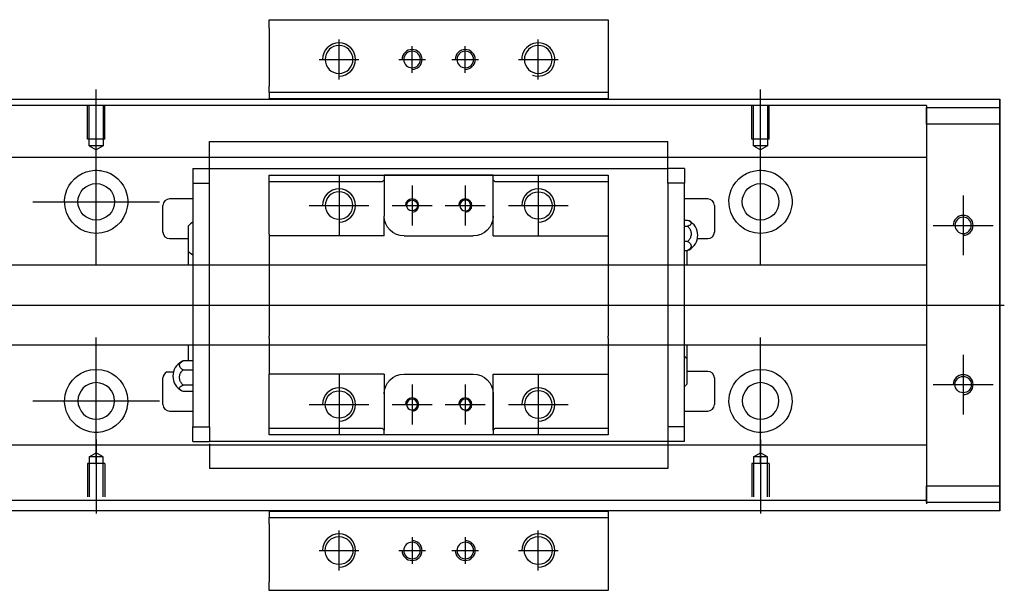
# Model space of a CAD drawing. Header units: millimetres. Extents: x -257 to 3135, y -1556 to 860.
# Tile 633 of 633: x 1282 to 1430, y -138 to -52. Entities that reach past the tile are written whole.
import ezdxf
from ezdxf.lldxf.tags import DXFTag

# ---------------------------------------------------------------- set-up
doc = ezdxf.new("R2010")
doc.units = ezdxf.units.MM
doc.layers.get('0').update_dxf_attribs({"linetype": 'CONTINUOUS'})
tags = doc.linetypes.add('DASHED', pattern=[25.72, 12.86, -12.86]).pattern_tags.tags
tags[6:7] = [DXFTag(74, 4), DXFTag(75, 0), DXFTag(340, '0'), DXFTag(46, 0.0), DXFTag(50, 0.0), DXFTag(44, 0.0), DXFTag(45, 0.0)]
tags[4:5] = [DXFTag(74, 4), DXFTag(75, 0), DXFTag(340, '0'), DXFTag(46, 0.0), DXFTag(50, 0.0), DXFTag(44, 0.0), DXFTag(45, 0.0)]

msp = doc.modelspace()

# ---------------------------------------------------------------- linework, layer by layer
at = {"linetype": 'Continuous'}
for p, q in [((1319.61, -53.28), (1319.61, -51.99)), ((1319.61, -51.99), (1370.61, -51.99)), ((1319.61, -53.28), (1319.61, -61.99)), ((1370.61, -51.99), (1370.61, -53.28)), ((1370.61, -53.28), (1370.61, -61.99)), ((1319.61, -62.99), (1319.61, -61.99)), ((1370.61, -61.99), (1370.61, -62.99)), ((1370.61, -62.99), (1319.61, -62.99)), ((1319.61, -62.99), (1319.61, -63.99)), ((1370.61, -62.99), (1370.61, -63.99)), ((1254.56, -63.99), (1355.8, -63.99)), ((1355.8, -63.99), (1429.56, -63.99)), ((1429.56, -64.49), (1429.56, -63.99)), ((1429.56, -63.99), (1429.56, -63.99)), ((1429.56, -63.99), (1429.56, -64.99)), ((1429.56, -68.55), (1429.56, -64.49)), ((1429.56, -64.99), (1429.56, -124.99)), ((1429.56, -65.24), (1429.56, -67.74)), ((1429.56, -65.24), (1429.56, -65.24)), ((1429.56, -65.24), (1429.56, -65.24)), ((1429.56, -65.24), (1429.56, -69.05)), ((1429.56, -69.05), (1429.56, -65.24)), ((1429.56, -65.24), (1429.56, -69.05)), ((1429.56, -67.74), (1429.56, -66.24)), ((1429.56, -69.05), (1429.56, -66.24)), ((1429.56, -67.74), (1429.56, -122.24)), ((1429.56, -122.24), (1429.56, -67.74)), ((1429.56, -68.55), (1429.56, -68.55)), ((1429.56, -78.55), (1429.56, -68.55)), ((1429.56, -78.55), (1429.56, -78.55)), ((1429.56, -86.55), (1429.56, -78.55)), ((1429.56, -86.55), (1429.56, -86.55)), ((1429.56, -102.55), (1429.56, -86.55)), ((1429.56, -102.55), (1429.56, -102.55)), ((1429.56, -110.55), (1429.56, -102.55)), ((1429.56, -110.55), (1429.56, -110.55)), ((1429.56, -120.55), (1429.56, -110.55)), ((1429.56, -120.55), (1429.56, -120.55)), ((1429.56, -125.49), (1429.56, -120.55)), ((1429.56, -120.93), (1429.56, -124.74)), ((1429.56, -123.74), (1429.56, -120.93)), ((1429.56, -120.93), (1429.56, -124.74)), ((1429.56, -124.74), (1429.56, -120.93)), ((1429.56, -123.74), (1429.56, -122.24)), ((1429.56, -122.24), (1429.56, -124.74)), ((1429.56, -124.74), (1429.56, -124.74)), ((1429.56, -124.74), (1429.56, -124.74)), ((1429.56, -124.99), (1429.56, -125.99)), ((1429.56, -125.99), (1429.56, -125.49)), ((1339.9, -125.99), (1254.56, -125.99)), ((1319.61, -125.99), (1319.61, -126.99)), ((1319.61, -127.99), (1319.61, -126.99)), ((1319.61, -126.99), (1370.61, -126.99)), ((1429.56, -125.99), (1339.9, -125.99)), ((1370.61, -125.99), (1370.61, -126.99)), ((1370.61, -126.99), (1370.61, -127.99)), ((1429.56, -125.99), (1429.56, -125.99)), ((1319.61, -127.99), (1319.61, -136.7)), ((1370.61, -127.99), (1370.61, -136.7)), ((1319.61, -137.99), (1319.61, -136.7)), ((1370.61, -136.7), (1370.61, -137.99)), ((1370.61, -137.99), (1319.61, -137.99))]:
    msp.add_line(p, q, dxfattribs=at)
for p, q in [((1330.11, -60.99), (1330.11, -54.99)), ((1341.11, -59.99), (1341.11, -55.99)), ((1349.11, -59.99), (1349.11, -55.99)), ((1360.11, -60.99), (1360.11, -54.99)), ((1327.11, -57.99), (1333.11, -57.99)), ((1339.11, -57.99), (1343.11, -57.99)), ((1347.11, -57.99), (1351.11, -57.99)), ((1357.11, -57.99), (1363.11, -57.99)), ((1293.56, -73.61), (1293.56, -62.49)), ((1393.56, -73.61), (1393.56, -62.49)), ((1293.56, -88.96), (1293.56, -69.91)), ((1393.56, -88.96), (1393.56, -69.91)), ((1424.06, -78.49), (1424.06, -87.49)), ((1284.03, -79.44), (1303.08, -79.44)), ((1419.56, -82.99), (1428.56, -82.99)), ((1204.56, -94.99), (1347.85, -94.99)), ((1347.85, -94.99), (1430.25, -94.99)), ((1293.56, -118.96), (1293.56, -99.91)), ((1393.56, -118.96), (1393.56, -99.91)), ((1424.06, -102.49), (1424.06, -111.49)), ((1304.19, -105.08), (1305.19, -105.08)), ((1419.56, -106.99), (1428.56, -106.99)), ((1284.03, -109.44), (1303.08, -109.44)), ((1293.56, -115.27), (1293.56, -126.39)), ((1393.56, -115.27), (1393.56, -126.39)), ((1330.11, -134.99), (1330.11, -128.99)), ((1341.11, -129.99), (1341.11, -133.99)), ((1349.11, -129.99), (1349.11, -133.99)), ((1360.11, -134.99), (1360.11, -128.99)), ((1327.11, -131.99), (1333.11, -131.99)), ((1339.11, -131.99), (1343.11, -131.99)), ((1347.11, -131.99), (1351.11, -131.99)), ((1357.11, -131.99), (1363.11, -131.99))]:
    msp.add_line(p, q)
at = {"linetype": 'DASHED', "ltscale": 0.3}
for p, q in [((1355.56, -64.94), (1268.56, -64.94)), ((1418.56, -64.94), (1355.56, -64.94)), ((1418.56, -64.94), (1418.56, -65.24)), ((1418.56, -65.24), (1418.56, -65.44)), ((1418.56, -65.24), (1418.56, -67.74)), ((1418.56, -67.74), (1418.56, -65.24)), ((1418.56, -65.24), (1429.56, -65.24)), ((1418.56, -65.44), (1418.56, -66.44)), ((1418.56, -66.44), (1418.56, -72.77)), ((1429.56, -67.74), (1418.56, -67.74)), ((1418.56, -67.74), (1418.56, -122.24)), ((1418.56, -72.77), (1268.56, -72.77)), ((1418.56, -88.99), (1271.86, -88.99)), ((1271.86, -100.99), (1418.56, -100.99)), ((1418.56, -116.11), (1268.56, -116.11)), ((1418.56, -116.11), (1418.56, -117.11)), ((1292.48, -117.89), (1293.56, -117.27)), ((1292.48, -117.89), (1292.48, -123.89)), ((1294.63, -117.89), (1292.48, -117.89)), ((1294.63, -117.89), (1293.56, -117.27)), ((1294.63, -123.89), (1294.63, -117.89)), ((1392.48, -117.89), (1393.56, -117.27)), ((1392.48, -117.89), (1392.48, -123.89)), ((1394.63, -117.89), (1392.48, -117.89)), ((1394.63, -117.89), (1393.56, -117.27)), ((1394.63, -123.89), (1394.63, -117.89)), ((1418.56, -117.11), (1418.56, -123.44)), ((1294.86, -118.89), (1292.26, -118.89)), ((1292.26, -118.89), (1292.26, -123.89)), ((1294.86, -118.89), (1294.86, -123.89)), ((1394.86, -118.89), (1392.26, -118.89)), ((1392.26, -118.89), (1392.26, -123.89)), ((1394.86, -118.89), (1394.86, -123.89)), ((1418.56, -122.24), (1429.56, -122.24)), ((1418.56, -122.24), (1418.56, -124.74)), ((1418.56, -124.74), (1418.56, -122.24)), ((1418.56, -124.44), (1268.56, -124.44)), ((1418.56, -123.44), (1418.56, -124.44)), ((1418.56, -124.44), (1418.56, -124.74)), ((1418.56, -124.74), (1418.56, -124.94)), ((1429.56, -124.74), (1418.56, -124.74))]:
    msp.add_line(p, q, dxfattribs=at)
at = {"linetype": 'DASHED', "ltscale": 0.1}
for p, q in [((1292.26, -69.99), (1292.26, -64.99)), ((1292.48, -70.99), (1292.48, -64.99)), ((1294.63, -64.99), (1294.63, -70.99)), ((1294.86, -69.99), (1294.86, -64.99)), ((1392.26, -69.99), (1392.26, -64.99)), ((1392.48, -70.99), (1392.48, -64.99)), ((1394.63, -64.99), (1394.63, -70.99)), ((1394.86, -69.99), (1394.86, -64.99)), ((1294.86, -69.99), (1292.26, -69.99)), ((1294.63, -70.99), (1292.48, -70.99)), ((1292.48, -70.99), (1293.56, -71.61)), ((1294.63, -70.99), (1293.56, -71.61)), ((1394.86, -69.99), (1392.26, -69.99)), ((1394.63, -70.99), (1392.48, -70.99)), ((1392.48, -70.99), (1393.56, -71.61)), ((1394.63, -70.99), (1393.56, -71.61))]:
    msp.add_line(p, q, dxfattribs=at)
at = {"linetype": 'DASHED'}
for p, q in [((1370.61, -63.94), (1319.61, -63.94)), ((1418.56, -72.77), (1418.56, -73.77)), ((1418.56, -73.77), (1418.56, -75.31)), ((1418.56, -75.31), (1418.56, -78.87)), ((1418.56, -78.87), (1418.56, -80.79)), ((1418.56, -80.79), (1418.56, -84.49)), ((1418.56, -105.49), (1418.56, -109.09)), ((1418.56, -109.09), (1418.56, -111.01)), ((1418.56, -111.01), (1418.56, -114.57)), ((1418.56, -114.57), (1418.56, -116.11)), ((1319.61, -126.04), (1370.61, -126.04))]:
    msp.add_line(p, q, dxfattribs=at)
at = {"linetype": 'DASHED', "ltscale": 0.5}
for p, q in [((1310.61, -70.38), (1310.61, -70.33)), ((1310.61, -70.51), (1310.61, -70.38)), ((1379.61, -70.38), (1310.61, -70.38)), ((1310.61, -74.09), (1310.61, -70.51)), ((1379.61, -70.38), (1379.61, -70.33)), ((1379.61, -70.51), (1379.61, -70.38)), ((1379.61, -74.09), (1379.61, -70.51)), ((1310.61, -74.42), (1310.61, -74.09)), ((1379.61, -74.42), (1379.61, -74.09)), ((1308.11, -74.42), (1308.11, -76.62)), ((1308.11, -74.42), (1310.61, -74.42)), ((1310.61, -75.42), (1310.61, -74.42)), ((1310.61, -74.42), (1379.61, -74.42)), ((1310.61, -74.52), (1310.61, -74.52)), ((1310.61, -76.62), (1310.61, -75.42)), ((1319.61, -76.42), (1319.61, -75.42)), ((1330.11, -75.49), (1330.11, -84.49)), ((1336.91, -75.42), (1336.91, -76.12)), ((1353.31, -75.42), (1336.91, -75.42)), ((1337, -75.42), (1353.22, -75.42)), ((1353.31, -76.12), (1353.31, -75.42)), ((1360.11, -75.49), (1360.11, -84.49)), ((1370.61, -75.42), (1370.61, -76.42)), ((1382.11, -74.42), (1379.61, -74.42)), ((1379.61, -75.42), (1379.61, -74.42)), ((1379.61, -74.52), (1379.61, -74.52)), ((1379.61, -76.62), (1379.61, -75.42)), ((1382.11, -74.42), (1382.11, -76.62)), ((1308.11, -76.62), (1310.61, -76.62)), ((1308.11, -76.62), (1308.11, -113.36)), ((1310.61, -77.1), (1310.61, -76.62)), ((1310.61, -77.09), (1310.61, -76.66)), ((1319.61, -84.29), (1319.61, -76.42)), ((1336.61, -76.42), (1319.61, -76.42)), ((1336.61, -76.42), (1336.91, -76.12)), ((1336.91, -76.12), (1336.91, -81.59)), ((1341.11, -76.99), (1341.11, -82.99)), ((1349.11, -76.99), (1349.11, -82.99)), ((1353.31, -76.12), (1353.61, -76.42)), ((1353.31, -84.59), (1353.31, -76.12)), ((1353.31, -81.59), (1353.31, -76.12)), ((1370.61, -76.42), (1353.61, -76.42)), ((1370.61, -76.42), (1370.61, -84.29)), ((1382.11, -76.62), (1379.61, -76.62)), ((1379.61, -76.62), (1379.61, -77.1)), ((1379.61, -76.66), (1379.61, -77.09)), ((1382.11, -113.36), (1382.11, -76.62)), ((1310.61, -112.88), (1310.61, -77.09)), ((1379.61, -77.09), (1379.61, -112.88)), ((1303.61, -83.99), (1303.61, -79.99)), ((1308.11, -78.99), (1304.61, -78.99)), ((1325.61, -79.99), (1334.61, -79.99)), ((1338.11, -79.99), (1344.11, -79.99)), ((1346.11, -79.99), (1352.11, -79.99)), ((1355.61, -79.99), (1364.61, -79.99)), ((1385.61, -78.99), (1382.11, -78.99)), ((1386.61, -79.99), (1386.61, -83.99)), ((1336.91, -84.59), (1336.91, -81.59)), ((1382.11, -82.19), (1382.56, -82.19)), ((1307.46, -86.91), (1307.46, -83.06)), ((1319.61, -84.29), (1319.61, -89.99)), ((1370.61, -84.29), (1370.61, -89.99)), ((1382.11, -83.13), (1382.56, -83.13)), ((1304.61, -84.99), (1307.46, -84.99)), ((1339.91, -84.59), (1350.31, -84.59)), ((1353.31, -84.59), (1370.61, -84.59)), ((1382.56, -85.43), (1382.11, -85.43)), ((1384.06, -84.99), (1385.61, -84.99)), ((1307.46, -88.99), (1307.46, -86.91)), ((1382.11, -86.79), (1382.56, -86.79)), ((1382.46, -86.79), (1382.46, -88.99)), ((1319.61, -89.99), (1319.61, -90.29)), ((1319.61, -90.29), (1319.61, -99.69)), ((1370.61, -89.99), (1370.61, -90.29)), ((1370.61, -90.29), (1370.61, -99.69)), ((1319.61, -99.99), (1319.61, -99.69)), ((1319.61, -99.99), (1319.61, -105.39)), ((1370.61, -99.99), (1370.61, -99.69)), ((1370.61, -99.99), (1370.61, -105.39)), ((1307.46, -103.41), (1307.46, -100.99)), ((1382.46, -100.99), (1382.46, -103.07)), ((1308.11, -103.42), (1306.65, -103.42)), ((1382.46, -103.07), (1382.46, -106.92)), ((1306.65, -104.77), (1308.11, -104.77)), ((1385.61, -104.99), (1382.46, -104.99)), ((1303.61, -109.99), (1303.61, -105.99)), ((1319.61, -105.69), (1319.61, -105.39)), ((1336.91, -105.39), (1319.61, -105.39)), ((1319.61, -113.56), (1319.61, -105.69)), ((1330.11, -105.49), (1330.11, -114.49)), ((1336.91, -105.39), (1336.91, -108.39)), ((1339.91, -105.39), (1350.31, -105.39)), ((1353.31, -113.86), (1353.31, -105.39)), ((1360.11, -105.49), (1360.11, -114.49)), ((1370.61, -105.39), (1370.61, -113.56)), ((1386.61, -105.99), (1386.61, -109.99)), ((1308.11, -107.07), (1306.65, -107.07)), ((1308.11, -108.01), (1306.65, -108.01)), ((1341.11, -106.99), (1341.11, -112.99)), ((1349.11, -106.99), (1349.11, -112.99)), ((1336.91, -108.39), (1336.91, -113.86)), ((1353.31, -108.39), (1353.31, -113.86)), ((1304.61, -110.99), (1308.11, -110.99)), ((1325.61, -109.99), (1334.61, -109.99)), ((1338.11, -109.99), (1344.11, -109.99)), ((1346.11, -109.99), (1352.11, -109.99)), ((1355.61, -109.99), (1364.61, -109.99)), ((1382.11, -110.99), (1385.61, -110.99)), ((1308.11, -113.36), (1310.61, -113.36)), ((1308.11, -115.56), (1308.11, -113.36)), ((1310.61, -113.32), (1310.61, -112.88)), ((1310.61, -113.36), (1310.61, -112.88)), ((1310.61, -113.36), (1310.61, -114.56)), ((1319.61, -113.56), (1336.61, -113.56)), ((1319.61, -114.56), (1319.61, -113.56)), ((1336.91, -113.86), (1336.61, -113.56)), ((1336.91, -114.56), (1336.91, -113.86)), ((1353.61, -113.56), (1353.31, -113.86)), ((1353.31, -113.86), (1353.31, -114.56)), ((1353.61, -113.56), (1370.61, -113.56)), ((1370.61, -113.56), (1370.61, -114.56)), ((1379.61, -112.88), (1379.61, -113.36)), ((1379.61, -112.88), (1379.61, -113.32)), ((1379.61, -113.36), (1379.61, -114.56)), ((1382.11, -113.36), (1379.61, -113.36)), ((1382.11, -115.56), (1382.11, -113.36)), ((1308.11, -115.56), (1310.61, -115.56)), ((1310.61, -114.56), (1310.61, -115.56)), ((1379.61, -115.56), (1310.61, -115.56)), ((1353.31, -114.56), (1336.91, -114.56)), ((1353.22, -114.56), (1337, -114.56)), ((1379.61, -114.56), (1379.61, -115.56)), ((1379.61, -115.46), (1379.61, -115.46)), ((1379.61, -115.56), (1379.61, -115.89)), ((1382.11, -115.56), (1379.61, -115.56)), ((1310.61, -116.11), (1307.57, -116.11)), ((1310.61, -116.11), (1307.57, -116.11)), ((1310.61, -115.89), (1310.61, -119.47)), ((1379.61, -115.89), (1379.61, -119.47)), ((1310.61, -119.47), (1310.61, -119.6)), ((1310.61, -119.6), (1310.61, -119.65)), ((1310.61, -119.6), (1379.61, -119.6)), ((1379.61, -119.47), (1379.61, -119.6)), ((1379.61, -119.6), (1379.61, -119.65))]:
    msp.add_line(p, q, dxfattribs=at)
at = {"linetype": 'Continuous', "extrusion": (0, 0, -1)}
for centre, radius in [((-1330.11, -57.99), 2.1), ((-1360.11, -57.99), 2.1), ((-1424.06, -82.99), 1.23), ((-1293.56, -109.44), 2.75), ((-1393.56, -109.44), 2.75)]:
    msp.add_circle(centre, radius, dxfattribs=at)
at = {"linetype": 'DASHED', "ltscale": 0.15, "extrusion": (0, 0, -1)}
for centre in [(-1341.11, -57.99), (-1349.11, -57.99), (-1341.11, -131.99), (-1349.11, -131.99)]:
    msp.add_circle(centre, 1.25, dxfattribs=at)
at = {"linetype": 'Continuous'}
for centre, radius in [((1293.56, -79.44), 2.75), ((1393.56, -79.44), 2.75), ((1424.06, -106.99), 1.23), ((1330.11, -131.99), 2.1), ((1360.11, -131.99), 2.1)]:
    msp.add_circle(centre, radius, dxfattribs=at)
at = {"linetype": 'DASHED', "ltscale": 0.5, "extrusion": (0, 0, -1)}
for centre, radius in [((-1330.11, -79.99), 2.07), ((-1349.11, -79.99), 0.825), ((-1360.11, -109.99), 2.07), ((-1341.11, -109.99), 0.825), ((-1349.11, -109.99), 0.825)]:
    msp.add_circle(centre, radius, dxfattribs=at)
at = {"linetype": 'DASHED', "ltscale": 0.5}
for centre, radius in [((1360.11, -79.99), 2.07), ((1341.11, -79.99), 0.825), ((1330.11, -109.99), 2.07)]:
    msp.add_circle(centre, radius, dxfattribs=at)
for centre, radius, start in [((1330.11, -57.99), 2.5, 270), ((1360.11, -57.99), 2.5, 249.2801), ((1424.06, -82.99), 1.5, 270), ((1424.06, -106.99), 1.5, 270), ((1330.11, -131.99), 2.5, 270), ((1360.11, -131.99), 2.5, 270)]:
    msp.add_arc(centre, radius, start, 180)
at = {"linetype": 'DASHED', "ltscale": 0.15}
for centre, start, end in [((1341.11, -57.99), 270, 180), ((1349.11, -57.99), 270, 180), ((1341.11, -131.99), 180, 90), ((1349.11, -131.99), 180, 90)]:
    msp.add_arc(centre, 1.5, start, end, dxfattribs=at)
at = {"linetype": 'Continuous', "extrusion": (0, 0, -1)}
for centre, start, end in [((-1293.56, -79.44), 13.6191, 80.1049), ((-1293.56, -79.44), 99.8951, 166.3809), ((-1393.56, -79.44), 13.6191, 80.1049), ((-1393.56, -79.44), 99.8951, 166.3809), ((-1293.56, -79.44), 189.6765, 350.3235), ((-1393.56, -79.44), 189.6765, 350.3235), ((-1293.56, -109.44), 10.8558, 169.1442), ((-1393.56, -109.44), 10.8558, 169.1442), ((-1293.56, -109.44), 285.2319, 347.572), ((-1293.56, -109.44), 192.428, 254.7681), ((-1393.56, -109.44), 285.2319, 347.572), ((-1393.56, -109.44), 192.428, 254.7681)]:
    msp.add_arc(centre, 4.75, start, end, dxfattribs=at)
at = {"linetype": 'DASHED', "ltscale": 0.5}
for centre, radius, start, end in [((1330.11, -79.99), 2.5, 270, 180), ((1360.11, -79.99), 2.5, 270, 180), ((1304.61, -79.99), 1, 90, 180), ((1341.11, -79.99), 1, 270, 180), ((1349.11, -79.99), 1, 270, 180), ((1385.61, -79.99), 1, 0, 90), ((1309.6, -84.94), 2.85, 121.5132, 138.6569), ((1381.61, -84.49), 2.5, 0, 61.7734), ((1304.61, -83.99), 1, 180, 270), ((1385.61, -83.99), 1, 270, 0), ((1381.61, -84.49), 2.5, 298.2701, 0), ((1309.6, -85.02), 2.85, 221.3431, 238.4868), ((1307.61, -105.71), 2.5, 118.2701, 180), ((1380.32, -104.95), 2.85, 41.3431, 51.1006), ((1304.61, -105.99), 1, 114.7486, 180), ((1385.61, -105.99), 1, 0, 90), ((1307.61, -105.71), 2.5, 180, 241.7734), ((1330.11, -109.99), 2.5, 270, 180), ((1360.11, -109.99), 2.5, 270, 180), ((1380.32, -105.04), 2.85, 308.8994, 318.6569), ((1341.11, -109.99), 1, 270, 180), ((1349.11, -109.99), 1, 270, 180), ((1304.61, -109.99), 1, 180, 270), ((1385.61, -109.99), 1, 270, 0)]:
    msp.add_arc(centre, radius, start, end, dxfattribs=at)
at = {"linetype": 'DASHED', "ltscale": 0.5, "extrusion": (0, 0, -1)}
for centre, start, end in [((-1339.91, -81.59), 270, 359.96), ((-1350.31, -81.59), 180, 270), ((-1339.91, -108.39), 360, 90), ((-1350.31, -108.39), 90, 180)]:
    msp.add_arc(centre, 3, start, end, dxfattribs=at)
at = {"linetype": 'Continuous'}
for points, knots in [([(1429.56, -69.05), (1429.56, -69.23), (1429.56, -69.41), (1429.56, -69.77), (1429.56, -69.94), (1429.56, -70.28), (1429.56, -70.45), (1429.56, -70.77), (1429.56, -70.92), (1429.56, -71.2), (1429.56, -71.33), (1429.56, -71.58), (1429.56, -71.69), (1429.56, -71.88), (1429.56, -71.97), (1429.56, -72.11), (1429.56, -72.17), (1429.56, -72.25), (1429.56, -72.28), (1429.56, -72.31), (1429.56, -72.31), (1429.56, -72.27), (1429.56, -72.24), (1429.56, -72.15), (1429.56, -72.09), (1429.56, -71.94), (1429.56, -71.85), (1429.56, -71.65), (1429.56, -71.54), (1429.56, -71.29), (1429.56, -71.16), (1429.56, -70.87), (1429.56, -70.72), (1429.56, -70.4), (1429.56, -70.23), (1429.56, -70.06), (1429.56, -69.74), (1429.56, -69.39), (1429.56, -69.05)], [0, 0, 0, 0, 0.052893, 0.052893, 0.105785, 0.105785, 0.158678, 0.158678, 0.211571, 0.211571, 0.264464, 0.264464, 0.317356, 0.317356, 0.370249, 0.370249, 0.423142, 0.423142, 0.476034, 0.476034, 0.528927, 0.528927, 0.58182, 0.58182, 0.634712, 0.634712, 0.687605, 0.687605, 0.740498, 0.740498, 0.793391, 0.793391, 0.846283, 0.846283, 0.899176, 0.899176, 0.899176, 1, 1, 1, 1]), ([(1429.56, -69.05), (1429.56, -69.23), (1429.56, -69.41), (1429.56, -69.77), (1429.56, -69.94), (1429.56, -70.28), (1429.56, -70.45), (1429.56, -70.77), (1429.56, -70.92), (1429.56, -71.2), (1429.56, -71.33), (1429.56, -71.58), (1429.56, -71.69), (1429.56, -71.88), (1429.56, -71.97), (1429.56, -72.11), (1429.56, -72.17), (1429.56, -72.25), (1429.56, -72.28), (1429.56, -72.31), (1429.56, -72.31), (1429.56, -72.27), (1429.56, -72.24), (1429.56, -72.15), (1429.56, -72.09), (1429.56, -71.94), (1429.56, -71.85), (1429.56, -71.65), (1429.56, -71.54), (1429.56, -71.29), (1429.56, -71.16), (1429.56, -70.87), (1429.56, -70.72), (1429.56, -70.4), (1429.56, -70.23), (1429.56, -70.06), (1429.56, -69.74), (1429.56, -69.39), (1429.56, -69.05)], [0, 0, 0, 0, 0.052893, 0.052893, 0.105785, 0.105785, 0.158678, 0.158678, 0.211571, 0.211571, 0.264464, 0.264464, 0.317356, 0.317356, 0.370249, 0.370249, 0.423142, 0.423142, 0.476034, 0.476034, 0.528927, 0.528927, 0.58182, 0.58182, 0.634712, 0.634712, 0.687605, 0.687605, 0.740498, 0.740498, 0.793391, 0.793391, 0.846283, 0.846283, 0.899176, 0.899176, 0.899176, 1, 1, 1, 1]), ([(1292.74, -74.76), (1293.15, -74.69), (1293.58, -74.67), (1294.13, -74.72), (1294.25, -74.74), (1294.37, -74.76)], [0, 0, 0, 0, 0.772987, 0.772987, 1, 1, 1, 1]), ([(1392.74, -74.76), (1393.15, -74.69), (1393.58, -74.67), (1394.13, -74.72), (1394.25, -74.74), (1394.37, -74.76)], [0, 0, 0, 0, 0.772987, 0.772987, 1, 1, 1, 1]), ([(1294.8, -114.02), (1294.4, -114.13), (1293.98, -114.19), (1293.13, -114.19), (1292.71, -114.13), (1292.31, -114.02)], [0, 0, 0, 0, 0.500461, 0.500461, 1, 1, 1, 1]), ([(1394.8, -114.02), (1394.4, -114.13), (1393.98, -114.19), (1393.13, -114.19), (1392.71, -114.13), (1392.31, -114.02)], [0, 0, 0, 0, 0.500461, 0.500461, 1, 1, 1, 1]), ([(1429.56, -120.93), (1429.56, -120.75), (1429.56, -120.57), (1429.56, -120.21), (1429.56, -120.03), (1429.56, -119.69), (1429.56, -119.53), (1429.56, -119.21), (1429.56, -119.06), (1429.56, -118.78), (1429.56, -118.65), (1429.56, -118.4), (1429.56, -118.29), (1429.56, -118.1), (1429.56, -118.01), (1429.56, -117.87), (1429.56, -117.81), (1429.56, -117.73), (1429.56, -117.7), (1429.56, -117.67), (1429.56, -117.67), (1429.56, -117.71), (1429.56, -117.74), (1429.56, -117.83), (1429.56, -117.89), (1429.56, -118.04), (1429.56, -118.13), (1429.56, -118.33), (1429.56, -118.44), (1429.56, -118.69), (1429.56, -118.82), (1429.56, -119.11), (1429.56, -119.26), (1429.56, -119.58), (1429.56, -119.75), (1429.56, -120.08), (1429.56, -120.24), (1429.56, -120.58), (1429.56, -120.75), (1429.56, -120.93)], [0, 0, 0, 0, 0.052926, 0.052926, 0.105852, 0.105852, 0.158778, 0.158778, 0.211704, 0.211704, 0.26463, 0.26463, 0.317556, 0.317556, 0.370482, 0.370482, 0.423408, 0.423408, 0.476333, 0.476333, 0.529259, 0.529259, 0.582185, 0.582185, 0.635111, 0.635111, 0.688037, 0.688037, 0.740963, 0.740963, 0.793889, 0.793889, 0.846815, 0.846815, 0.899741, 0.899741, 0.949242, 0.949242, 1, 1, 1, 1]), ([(1429.56, -120.93), (1429.56, -120.75), (1429.56, -120.57), (1429.56, -120.21), (1429.56, -120.03), (1429.56, -119.69), (1429.56, -119.53), (1429.56, -119.21), (1429.56, -119.06), (1429.56, -118.78), (1429.56, -118.65), (1429.56, -118.4), (1429.56, -118.29), (1429.56, -118.1), (1429.56, -118.01), (1429.56, -117.87), (1429.56, -117.81), (1429.56, -117.73), (1429.56, -117.7), (1429.56, -117.68)], [0, 0, 0, 0, 0.111112, 0.111112, 0.222224, 0.222224, 0.333337, 0.333337, 0.444449, 0.444449, 0.555561, 0.555561, 0.666673, 0.666673, 0.777785, 0.777785, 0.888898, 0.888898, 1, 1, 1, 1]), ([(1429.56, -117.68), (1429.56, -117.68), (1429.56, -117.68), (1429.56, -117.71), (1429.56, -117.74), (1429.56, -117.83), (1429.56, -117.89), (1429.56, -118.04), (1429.56, -118.13), (1429.56, -118.33), (1429.56, -118.44), (1429.56, -118.69), (1429.56, -118.82), (1429.56, -119.11), (1429.56, -119.26), (1429.56, -119.58), (1429.56, -119.75), (1429.56, -120.08), (1429.56, -120.24), (1429.56, -120.58), (1429.56, -120.75), (1429.56, -120.93)], [0, 0, 0, 0, 0.058411, 0.058411, 0.164275, 0.164275, 0.270139, 0.270139, 0.376003, 0.376003, 0.481867, 0.481867, 0.587731, 0.587731, 0.693595, 0.693595, 0.799459, 0.799459, 0.898473, 0.898473, 1, 1, 1, 1])]:
    msp.add_open_spline(points, degree=3, knots=knots, dxfattribs=at)
at = {"linetype": 'DASHED', "ltscale": 0.5}
for points, degree in [([(1319.61, -75.42), (1336.91, -75.42)], 1), ([(1353.31, -75.42), (1370.61, -75.42)], 1), ([(1336.91, -84.59), (1319.61, -84.59)], 1), ([(1382.56, -86.79), (1382.65, -86.76), (1382.73, -86.72), (1382.8, -86.69)], 3), ([(1306.65, -103.42), (1306.56, -103.45), (1306.48, -103.48), (1306.41, -103.52)], 3), ([(1353.31, -105.39), (1370.61, -105.39)], 1), ([(1336.91, -114.56), (1319.61, -114.56)], 1), ([(1370.61, -114.56), (1353.31, -114.56)], 1)]:
    msp.add_open_spline(points, degree=degree, dxfattribs=at)
at = {"linetype": 'Continuous'}
for points in [[(1288.87, -80.24), (1288.76, -79.58), (1288.8, -78.91), (1288.94, -78.32)], [(1298.17, -78.32), (1298.32, -78.92), (1298.35, -79.58), (1298.24, -80.24)], [(1388.87, -80.24), (1388.76, -79.58), (1388.8, -78.91), (1388.94, -78.32)], [(1398.17, -78.32), (1398.32, -78.92), (1398.35, -79.58), (1398.24, -80.24)], [(1288.92, -110.46), (1288.79, -109.86), (1288.77, -109.19), (1288.89, -108.54)], [(1298.22, -108.54), (1298.35, -109.2), (1298.33, -109.86), (1298.19, -110.46)], [(1388.92, -110.46), (1388.79, -109.86), (1388.77, -109.19), (1388.89, -108.54)], [(1398.22, -108.54), (1398.35, -109.2), (1398.33, -109.86), (1398.19, -110.46)]]:
    msp.add_open_spline(points, degree=3, dxfattribs=at)
at = {"linetype": 'DASHED', "ltscale": 0.5}
msp.add_rational_spline([(1336.91, -81.59), (1336.91, -81.59), (1336.91, -81.59)], [0.500000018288, 0.499999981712, 0.500000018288], degree=2, dxfattribs=at)
for points in [[(1382.56, -82.19), (1382.69, -82.24), (1382.81, -82.29), (1382.98, -82.41), (1383.04, -82.47), (1383.11, -82.61), (1383.12, -82.68), (1383.07, -82.81), (1383.02, -82.88), (1382.87, -83), (1382.77, -83.06), (1382.62, -83.12), (1382.59, -83.13), (1382.56, -83.13)], [(1382.56, -83.13), (1382.69, -83.24), (1382.81, -83.37), (1382.98, -83.66), (1383.04, -83.82), (1383.11, -84.15), (1383.12, -84.32), (1383.07, -84.65), (1383.02, -84.81), (1382.87, -85.11), (1382.77, -85.25), (1382.62, -85.39), (1382.59, -85.41), (1382.56, -85.43)], [(1382.56, -85.43), (1382.69, -85.49), (1382.81, -85.57), (1382.98, -85.74), (1383.04, -85.83), (1383.11, -86.03), (1383.12, -86.13), (1383.07, -86.32), (1383.02, -86.42), (1382.87, -86.6), (1382.77, -86.68), (1382.62, -86.76), (1382.59, -86.77), (1382.56, -86.79)], [(1306.65, -104.77), (1306.52, -104.71), (1306.41, -104.63), (1306.24, -104.46), (1306.17, -104.37), (1306.1, -104.18), (1306.1, -104.07), (1306.14, -103.88), (1306.19, -103.78), (1306.35, -103.61), (1306.45, -103.53), (1306.6, -103.44), (1306.62, -103.43), (1306.65, -103.42)], [(1306.65, -107.07), (1306.52, -106.96), (1306.41, -106.83), (1306.24, -106.55), (1306.17, -106.39), (1306.1, -106.06), (1306.1, -105.89), (1306.14, -105.56), (1306.19, -105.39), (1306.35, -105.09), (1306.45, -104.96), (1306.6, -104.82), (1306.62, -104.79), (1306.65, -104.77)], [(1306.65, -108.01), (1306.52, -107.97), (1306.41, -107.91), (1306.24, -107.8), (1306.17, -107.73), (1306.1, -107.6), (1306.1, -107.53), (1306.14, -107.39), (1306.19, -107.32), (1306.35, -107.2), (1306.45, -107.14), (1306.6, -107.09), (1306.62, -107.08), (1306.65, -107.07)]]:
    msp.add_open_spline(points, degree=3, knots=[0, 0, 0, 0, 0.192078, 0.192078, 0.384156, 0.384156, 0.576234, 0.576234, 0.768312, 0.768312, 0.960389, 0.960389, 1, 1, 1, 1], dxfattribs=at)

doc.saveas('drawing.dxf')
